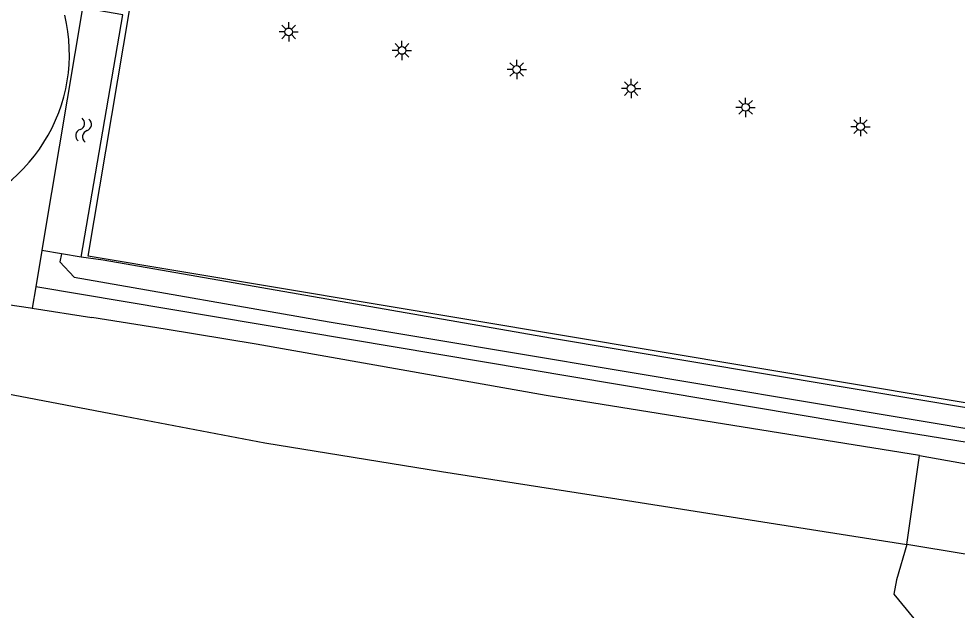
# Model space of a CAD drawing. Extents: x 131000 to 133013, y 393000 to 396501.
# Drawn here: x 131594.7 to 131655.5, y 394535.6 to 394574 of the extents above; entities that cross this region are included whole.
import ezdxf

# ---------------------------------------------------------------- set-up
doc = ezdxf.new("R2010")
doc.units = 0
for name, color, linetype in [('gg-afsc-erfafscheiding', 7, 'Continuous'), ('gg-knt-bronhoudergrens', 7, 'Continuous'), ('gg-knt-verharding', 7, 'Continuous'), ('gg-kntw-bovenkant insteek waterloop', 7, 'Continuous'), ('gg-kntw-kademuur', 7, 'Continuous'), ('gg-kntw-waterlijn', 7, 'Continuous'), ('gt-symb-lichtmast', 7, 'Continuous'), ('gt-symb-watersymbool', 7, 'Continuous'), ('gx-grn-maaiveld', 7, 'Continuous')]:
    doc.layers.add(name, color=color, linetype=linetype)

# ---------------------------------------------------------------- blocks, each defined once
blk = doc.blocks.new('gt0-LMAST')
at = {"layer": 'gt-symb-lichtmast'}
for p, q in [((-0.005, 0.246), (-0.005, 0.621)), ((-0.182, 0.173), (-0.447, 0.438)), ((0.172, 0.173), (0.437, 0.438)), ((-0.255, -0.004), (-0.63, -0.004)), ((-0.182, -0.181), (-0.447, -0.446)), ((-0.005, -0.254), (-0.005, -0.629)), ((0.437, -0.446), (0.172, -0.181)), ((0.245, -0.004), (0.62, -0.004))]:
    blk.add_line(p, q, dxfattribs=at)
blk.add_circle((-0.005, -0.004), 0.25, dxfattribs=at)
blk = doc.blocks.new('gt0-WA')
at = {"layer": 'gt-symb-watersymbool'}
for centre, start, end in [((-0.323, 0.022), 28.07249, 151.92751), ((0.427, 0.422), 208.07248, 331.92751), ((-0.323, -0.428), 28.07249, 151.92751), ((0.427, -0.028), 208.07248, 331.92751)]:
    blk.add_arc(centre, 0.425, start, end, dxfattribs=at)

msp = doc.modelspace()

# ---------------------------------------------------------------- linework, layer by layer
at = {"layer": 'gg-afsc-erfafscheiding'}
msp.add_lwpolyline([(131602.164, 394581.841), (131607.365, 394590.939), (131641.035, 394585.344), (131641.845, 394589.81), (131654.184, 394587.652), (131653.386, 394583.296), (131690.701, 394577.067), (131685.216, 394544.181), (131599.177, 394558.582), (131601.869, 394574.494)], dxfattribs=at)
at = {"layer": 'gg-knt-bronhoudergrens'}
for p, q in [((131597.449, 394558.728), (131596.174, 394558.941)), ((131598.724, 394558.514), (131597.449, 394558.728))]:
    msp.add_line(p, q, dxfattribs=at)
at = {"layer": 'gg-knt-verharding'}
msp.add_arc((131587.192, 394571.692), 10.774, 282.32844, 13.42626, dxfattribs=at)
at = {"layer": 'gg-kntw-bovenkant insteek waterloop'}
msp.add_line((131598.724, 394558.514), (131601.43, 394574.233), dxfattribs=at)
msp.add_lwpolyline([(131731.262, 394536.67), (131728.709, 394537.072), (131684.516, 394543.974), (131629.144, 394553.254), (131600.16, 394558.302), (131598.724, 394558.514)], dxfattribs=at)
at = {"layer": 'gg-kntw-kademuur'}
for p, q in [((131596.308, 394559.742), (131596.174, 394558.941)), ((131596.174, 394558.941), (131595.779, 394556.584)), ((131595.779, 394556.584), (131595.549, 394555.21)), ((131595.549, 394555.21), (131599.425, 394554.597)), ((131595.549, 394555.21), (131599.425, 394554.597))]:
    msp.add_line(p, q, dxfattribs=at)
msp.add_lwpolyline([(131601.43, 394574.233), (131598.808, 394574.672), (131596.308, 394559.742)], dxfattribs=at)
at = {"layer": 'gg-kntw-waterlijn'}
for points in [[(131597.449, 394558.728), (131597.347, 394558.203), (131598.279, 394557.216), (131614.806, 394554.323), (131658.22, 394547.055), (131706.844, 394539.201), (131725.21, 394536.234), (131756.594, 394531.164), (131784.726, 394526.62), (131802.396, 394523.653), (131822.995, 394520.618), (131855.64, 394515.542), (131885.411, 394510.912), (131952.482, 394500.167), (131976.633, 394496.49)], [(131976.346, 394495.151), (131971.789, 394495.877), (131939.492, 394500.99), (131909.725, 394505.941), (131813.585, 394520.938), (131648.037, 394547.802), (131595.779, 394556.584)]]:
    msp.add_lwpolyline(points, dxfattribs=at)
at = {"layer": 'gx-grn-maaiveld'}
msp.add_line((131652.244, 394539.869), (131653.078, 394545.643), dxfattribs=at)
for points in [[(131484.208, 394568.135), (131487.949, 394567.534), (131503.677, 394565.03), (131527.076, 394561.246), (131548.555, 394557.719), (131567.757, 394554.637), (131575.906, 394553.241), (131578.449, 394552.574), (131586.597, 394551.04), (131601.551, 394548.192), (131610.623, 394546.471), (131622.091, 394544.614), (131634.147, 394542.719), (131646.08, 394540.837), (131652.244, 394539.869)], [(131564.298, 394562.384), (131576.29, 394561.28), (131576.624, 394560.064), (131577.153, 394559.014), (131577.986, 394558.189), (131579.046, 394557.748), (131584.863, 394556.787), (131595.452, 394555.224), (131595.549, 394555.21)], [(131653.078, 394545.643), (131628.874, 394549.537), (131610.069, 394552.874), (131604.175, 394553.846), (131599.425, 394554.597)], [(131653.078, 394545.643), (131674.021, 394541.912), (131695.462, 394538.534), (131716.97, 394535.401), (131740.531, 394531.424), (131766.759, 394527.106), (131795.911, 394522.617), (131838.99, 394515.469), (131861.039, 394512.098), (131881.731, 394508.791), (131910.881, 394504.253)], [(131652.244, 394539.869), (131651.574, 394537.588), (131651.413, 394536.649), (131654.988, 394532.295), (131654.474, 394528.759), (131648.794, 394525.991), (131648.527, 394525.236)], [(131709.269, 394530.686), (131688.901, 394533.934), (131667.247, 394537.396), (131652.244, 394539.869)]]:
    msp.add_lwpolyline(points, dxfattribs=at)

# ---------------------------------------------------------------- block references
at = {"layer": 'gt-symb-lichtmast'}
for p in [(131612.184, 394573.121), (131619.527, 394571.917), (131626.969, 394570.682), (131634.385, 394569.448), (131641.802, 394568.225), (131649.252, 394566.973)]:
    msp.add_blockref('gt0-LMAST', p, dxfattribs=at)
at = {"layer": 'gt-symb-watersymbool', "rotation": 80.49998940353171}
msp.add_blockref('gt0-WA', (131598.873, 394566.7), dxfattribs=at)

doc.saveas('drawing.dxf')
